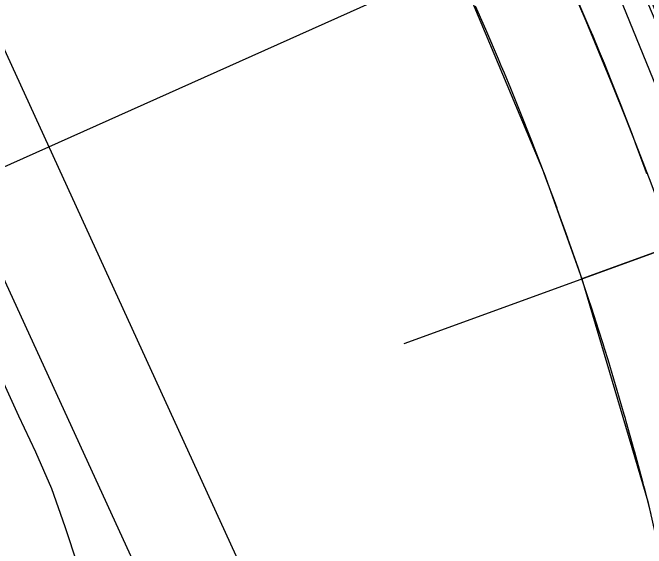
# Model space of a CAD drawing. Extents: x -70 to 701944, y -4 to 666871.
# Drawn here: x 668167.6 to 668246.7, y 655986.6 to 656053.4 of the extents above; entities that cross this region are included whole.
import ezdxf

# ---------------------------------------------------------------- set-up
doc = ezdxf.new("R2010")
doc.units = 0
for name, color, linetype in [('R_Detour', 7, 'Continuous'), ('R_Erosion', 7, 'Continuous'), ('R_Horz Alg Annot', 7, 'Continuous'), ('R_No Plot', 7, 'Continuous'), ('R_Proposed Const Limits', 7, 'Continuous'), ('R_Proposed Road', 7, 'Continuous'), ('T_Indications', 7, 'Continuous')]:
    doc.layers.add(name, color=color, linetype=linetype)

msp = doc.modelspace()

# ---------------------------------------------------------------- linework, layer by layer
at = {"layer": 'R_Detour'}
msp.add_line((668216.413, 656012.148), (668286.544, 656037.62), dxfattribs=at)
at = {"layer": 'R_Erosion'}
msp.add_line((668121.858, 656117.546), (668235.49, 655869.386), dxfattribs=at)
at = {"layer": 'R_Horz Alg Annot'}
msp.add_lwpolyline([(668272.72, 656081.758), (668072.489, 655992.093)], dxfattribs=at)
at = {"layer": 'R_No Plot'}
for points in [[(668200.781, 656111.402), (668208.865, 656091.457), (668222.98, 656059.484), (668233.915, 656033.36), (668238.616, 656020.212), (668290.072, 656038.901), (668284.55, 656053.541), (668278.348, 656068.806), (668272.72, 656081.758), (668265.354, 656098.207), (668258.787, 656113.335), (668252.831, 656127.95), (668251.57, 656131.168)], [(668238.616, 656020.212), (668246.867, 655992.383), (668252.039, 655969.343), (668255.8, 655946.131), (668257.475, 655931.148), (668316.703, 655942.619), (668310.048, 655972.987), (668301.327, 656004.973), (668292.158, 656033.069), (668290.072, 656038.901)]]:
    msp.add_lwpolyline(points, close=True, dxfattribs=at)
at = {"layer": 'R_Proposed Const Limits'}
msp.add_lwpolyline([(668175.698, 655984.458), (668174.13, 655989.24), (668172.437, 655993.964), (668170.458, 655998.557), (668168.321, 656003.078), (668166.261, 656007.634)], dxfattribs=at)
at = {"layer": 'R_Proposed Road'}
msp.add_line((668246.401, 655874.382), (668132.769, 656122.542), dxfattribs=at)
for points in [[(668246.73, 656033.317), (668246.521, 656033.888), (668245.311, 656037.146), (668244.873, 656038.305), (668243.854, 656040.96), (668243.509, 656041.845), (668243.173, 656042.703), (668242.357, 656044.758), (668241.421, 656047.08), (668240.823, 656048.542), (668240.011, 656050.498), (668239.618, 656051.437), (668239.249, 656052.309), (668237.763, 656055.772)], [(668247.268, 655990.819), (668246.465, 655993.948), (668246.357, 655994.363), (668246.27, 655994.693), (668245.233, 655998.556), (668245.16, 655998.82), (668244.155, 656002.409), (668244.055, 656002.761), (668243.911, 656003.264), (668243.039, 656006.25), (668242.608, 656007.693), (668241.883, 656010.08), (668241.438, 656011.517), (668241.254, 656012.107), (668240.688, 656013.898), (668239.847, 656016.506), (668239.454, 656017.703), (668238.616, 656020.212), (668238.387, 656020.888), (668238.181, 656021.495), (668236.877, 656025.252), (668236.869, 656025.275), (668235.591, 656028.84), (668235.518, 656029.04), (668235.314, 656029.599), (668234.129, 656032.792), (668233.7, 656033.928), (668232.702, 656036.529), (668232.364, 656037.396), (668232.035, 656038.237), (668231.236, 656040.251), (668230.319, 656042.526), (668229.732, 656043.958), (668228.938, 656045.875), (668228.552, 656046.795), (668228.191, 656047.649), (668226.735, 656051.042), (668226.612, 656051.325), (668225.314, 656054.27)]]:
    msp.add_lwpolyline(points, dxfattribs=at)
at = {"layer": 'T_Indications'}
for radius in [603.62, 602.12, 602.62, 599.12, 594.12]:
    msp.add_arc((667691.697, 655821.57), radius, 357.297916, 24.123313, dxfattribs=at)

doc.saveas('drawing.dxf')
